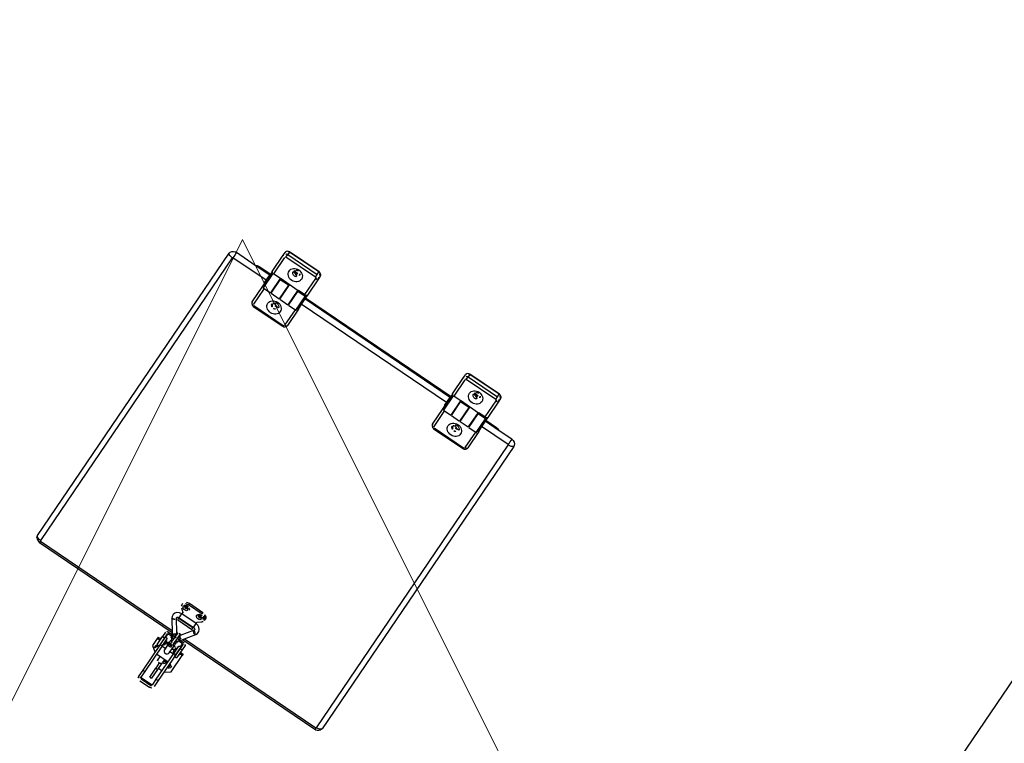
# Model space of a CAD drawing. Header units: metres. Extents: x 7482748 to 7484637, y 5684406 to 5687014.
# Tile 270 of 295: x 7484499.859 to 7484500.717, y 5686563.642 to 5686564.273. Entities that reach past the tile are written whole.
import ezdxf

# ---------------------------------------------------------------- set-up
doc = ezdxf.new("R2010")
doc.units = ezdxf.units.M
doc.header["$MEASUREMENT"] = 0
doc.layers.add('POMIAR', color=7, linetype='Continuous', lineweight=0)
doc.layers.add('projektowane obiekty', color=5, linetype='Continuous', lineweight=35)

# ---------------------------------------------------------------- blocks, each defined once
blk = doc.blocks.new('OTZZ')
at = {"color": 0}
for p, q in [((4, 0), (4.5, 1)), ((4.5, 1), (5, 0))]:
    blk.add_line(p, q, dxfattribs=at)
blk = doc.blocks.new('zw$D414')
at = {"layer": 'projektowane obiekty', "lineweight": 30}
for p, q in [((2.136321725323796, 0.1201946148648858), (2.136321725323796, 3.359805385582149)), ((1.435717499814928, 0.8004900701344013), (1.404717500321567, 0.8004900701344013)), ((1.404717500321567, 0.8003325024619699), (1.404717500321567, 0.8004900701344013)), ((1.404717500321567, 0.8003325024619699), (1.404717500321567, 0.7976384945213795)), ((1.435717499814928, 0.8003325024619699), (1.404717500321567, 0.8003325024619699)), ((1.435717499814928, 0.8003325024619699), (1.435717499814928, 0.8004900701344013)), ((1.435717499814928, 0.7976384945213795), (1.435717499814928, 0.8003325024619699)), ((1.62571750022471, 0.8004900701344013), (1.594717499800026, 0.8004900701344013)), ((1.594717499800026, 0.8003325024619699), (1.594717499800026, 0.8004900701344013)), ((1.594717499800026, 0.8003325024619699), (1.594717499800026, 0.7976384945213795)), ((1.62571750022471, 0.8003325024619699), (1.594717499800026, 0.8003325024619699)), ((1.62571750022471, 0.8003325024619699), (1.62571750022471, 0.8004900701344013)), ((1.62571750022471, 0.7976384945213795), (1.62571750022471, 0.8003325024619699)), ((1.401717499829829, 0.7951111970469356), (1.401717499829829, 0.7978052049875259)), ((1.401717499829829, 0.7778413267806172), (1.401717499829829, 0.7951111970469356)), ((1.403717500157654, 0.7940335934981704), (1.403717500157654, 0.776763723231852)), ((1.404717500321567, 0.7976384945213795), (1.435717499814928, 0.7976384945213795)), ((1.404717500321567, 0.7948760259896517), (1.404717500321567, 0.7976384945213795)), ((1.435717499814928, 0.7948760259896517), (1.404717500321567, 0.7948760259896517)), ((1.435717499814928, 0.7948760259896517), (1.435717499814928, 0.7976384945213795)), ((1.43671749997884, 0.7771379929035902), (1.43671749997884, 0.7940335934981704)), ((1.438717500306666, 0.7978052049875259), (1.438717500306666, 0.7951111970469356)), ((1.438717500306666, 0.7951111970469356), (1.438717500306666, 0.7780729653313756)), ((1.591717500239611, 0.7951111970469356), (1.591717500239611, 0.7978052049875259)), ((1.591717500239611, 0.7778413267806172), (1.591717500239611, 0.7951111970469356)), ((1.593717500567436, 0.7940335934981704), (1.593717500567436, 0.776763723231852)), ((1.594717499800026, 0.7976384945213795), (1.62571750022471, 0.7976384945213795)), ((1.594717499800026, 0.7948760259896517), (1.594717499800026, 0.7976384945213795)), ((1.62571750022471, 0.7948760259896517), (1.594717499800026, 0.7948760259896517)), ((1.62571750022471, 0.7948760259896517), (1.62571750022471, 0.7976384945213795)), ((1.626717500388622, 0.7771379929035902), (1.626717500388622, 0.7940335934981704)), ((1.628717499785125, 0.7978052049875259), (1.628717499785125, 0.7951111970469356)), ((1.628717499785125, 0.7951111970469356), (1.628717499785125, 0.7780729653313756)), ((1.386583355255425, 0.7739958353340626), (1.36671750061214, 0.7739958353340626)), ((1.402217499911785, 0.7739958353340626), (1.386583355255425, 0.7739958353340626)), ((1.389999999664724, 0.7751439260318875), (1.402217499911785, 0.7751439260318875)), ((1.401717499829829, 0.765603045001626), (1.401717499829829, 0.7736030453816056)), ((1.402217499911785, 0.7736030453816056), (1.401717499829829, 0.7736030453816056)), ((1.402217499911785, 0.7626030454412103), (1.402217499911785, 0.7766030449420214)), ((1.403217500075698, 0.7767979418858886), (1.403217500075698, 0.7616030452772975)), ((1.411517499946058, 0.776763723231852), (1.403717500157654, 0.776763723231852)), ((1.410917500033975, 0.776763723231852), (1.410917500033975, 0.7616030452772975)), ((1.410917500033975, 0.7751439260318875), (1.411517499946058, 0.7751439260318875)), ((1.411517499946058, 0.7739958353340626), (1.410917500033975, 0.7739958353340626)), ((1.411517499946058, 0.7736030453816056), (1.410917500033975, 0.7736030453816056)), ((1.411517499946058, 0.7771379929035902), (1.411517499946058, 0.7758218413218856)), ((1.411517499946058, 0.7771379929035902), (1.420217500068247, 0.7771379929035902)), ((1.411517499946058, 0.7616030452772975), (1.411517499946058, 0.7758218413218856)), ((1.420217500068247, 0.7758218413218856), (1.411517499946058, 0.7758218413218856)), ((1.420217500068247, 0.7771379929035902), (1.420217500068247, 0.7758218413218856)), ((1.430017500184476, 0.776763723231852), (1.420217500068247, 0.776763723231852)), ((1.420217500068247, 0.7758218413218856), (1.420217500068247, 0.7616030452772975)), ((1.420217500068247, 0.7751439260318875), (1.420717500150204, 0.7751439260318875)), ((1.420717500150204, 0.7739958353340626), (1.420217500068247, 0.7739958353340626)), ((1.420717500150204, 0.7736030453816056), (1.420217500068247, 0.7736030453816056)), ((1.420717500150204, 0.7616030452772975), (1.420717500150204, 0.776763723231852)), ((1.429417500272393, 0.776763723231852), (1.429417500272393, 0.7616030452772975)), ((1.429417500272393, 0.7751439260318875), (1.430017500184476, 0.7751439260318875)), ((1.430017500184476, 0.7739958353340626), (1.429417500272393, 0.7739958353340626)), ((1.430017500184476, 0.7736030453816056), (1.429417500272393, 0.7736030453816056)), ((1.430017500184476, 0.7771379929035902), (1.430017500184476, 0.7758218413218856)), ((1.430017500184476, 0.7771379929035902), (1.43671749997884, 0.7771379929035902)), ((1.430017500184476, 0.7616030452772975), (1.430017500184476, 0.7758218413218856)), ((1.43671749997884, 0.7758218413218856), (1.430017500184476, 0.7758218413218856)), ((1.437717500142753, 0.7616030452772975), (1.437717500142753, 0.7759171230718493)), ((1.438717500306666, 0.7780729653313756), (1.438717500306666, 0.7751278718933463)), ((1.438717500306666, 0.7751439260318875), (1.592217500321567, 0.7751439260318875)), ((1.438717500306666, 0.7751278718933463), (1.438717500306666, 0.7626030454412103)), ((1.592217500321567, 0.7739958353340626), (1.438717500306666, 0.7739958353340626)), ((1.591717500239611, 0.765603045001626), (1.591717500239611, 0.7736030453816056)), ((1.592217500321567, 0.7736030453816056), (1.591717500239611, 0.7736030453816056)), ((1.592217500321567, 0.7626030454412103), (1.592217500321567, 0.7766030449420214)), ((1.59321750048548, 0.7767979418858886), (1.59321750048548, 0.7616030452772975)), ((1.60151750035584, 0.776763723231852), (1.593717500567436, 0.776763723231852)), ((1.600917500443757, 0.776763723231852), (1.600917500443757, 0.7616030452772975)), ((1.600917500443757, 0.7751439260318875), (1.60151750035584, 0.7751439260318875)), ((1.60151750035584, 0.7739958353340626), (1.600917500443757, 0.7739958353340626)), ((1.60151750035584, 0.7736030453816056), (1.600917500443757, 0.7736030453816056)), ((1.60151750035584, 0.7771379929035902), (1.60151750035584, 0.7758218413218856)), ((1.60151750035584, 0.7771379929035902), (1.610217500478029, 0.7771379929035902)), ((1.60151750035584, 0.7616030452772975), (1.60151750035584, 0.7758218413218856)), ((1.610217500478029, 0.7758218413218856), (1.60151750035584, 0.7758218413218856)), ((1.610217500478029, 0.7771379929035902), (1.610217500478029, 0.7758218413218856)), ((1.620017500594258, 0.776763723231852), (1.610217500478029, 0.776763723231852)), ((1.610217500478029, 0.7758218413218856), (1.610217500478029, 0.7616030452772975)), ((1.610217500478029, 0.7751439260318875), (1.610717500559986, 0.7751439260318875)), ((1.610717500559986, 0.7739958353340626), (1.610217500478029, 0.7739958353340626)), ((1.610717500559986, 0.7736030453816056), (1.610217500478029, 0.7736030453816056)), ((1.610717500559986, 0.7616030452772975), (1.610717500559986, 0.776763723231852)), ((1.619417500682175, 0.776763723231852), (1.619417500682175, 0.7616030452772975)), ((1.619417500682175, 0.7751439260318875), (1.620017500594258, 0.7751439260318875)), ((1.620017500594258, 0.7739958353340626), (1.619417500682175, 0.7739958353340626)), ((1.620017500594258, 0.7736030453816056), (1.619417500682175, 0.7736030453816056)), ((1.620017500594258, 0.7771379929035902), (1.620017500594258, 0.7758218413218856)), ((1.620017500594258, 0.7771379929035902), (1.626717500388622, 0.7771379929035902)), ((1.620017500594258, 0.7616030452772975), (1.620017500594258, 0.7758218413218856)), ((1.626717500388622, 0.7758218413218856), (1.620017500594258, 0.7758218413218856)), ((1.627717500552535, 0.7616030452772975), (1.627717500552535, 0.7759171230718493)), ((1.628717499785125, 0.7780729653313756), (1.628717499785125, 0.7751278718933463)), ((1.628717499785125, 0.7751439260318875), (1.639999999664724, 0.7751439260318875)), ((1.628717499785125, 0.7751278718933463), (1.628717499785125, 0.7626030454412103)), ((1.643416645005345, 0.7739958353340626), (1.628717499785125, 0.7739958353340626)), ((1.656717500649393, 0.7739958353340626), (1.643416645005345, 0.7739958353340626)), ((1.361717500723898, 0.4722464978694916), (1.361717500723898, 0.7698094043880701)), ((1.366300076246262, 0.7681404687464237), (1.366300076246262, 0.4700603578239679)), ((1.401717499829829, 0.7685132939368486), (1.36671750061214, 0.7685132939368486)), ((1.401717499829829, 0.765603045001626), (1.402217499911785, 0.765603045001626)), ((1.410917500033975, 0.765603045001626), (1.411517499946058, 0.765603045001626)), ((1.420217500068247, 0.765603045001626), (1.420717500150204, 0.765603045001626)), ((1.429417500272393, 0.765603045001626), (1.430017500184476, 0.765603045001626)), ((1.591717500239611, 0.7685132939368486), (1.438717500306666, 0.7685132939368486)), ((1.439217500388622, 0.7635199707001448), (1.439217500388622, 0.7662139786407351)), ((1.591717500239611, 0.765603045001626), (1.592217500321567, 0.765603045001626)), ((1.600917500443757, 0.765603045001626), (1.60151750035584, 0.765603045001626)), ((1.610217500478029, 0.765603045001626), (1.610717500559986, 0.765603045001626)), ((1.619417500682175, 0.765603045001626), (1.620017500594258, 0.765603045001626)), ((1.656717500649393, 0.7685132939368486), (1.628717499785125, 0.7685132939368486)), ((1.629217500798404, 0.7635199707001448), (1.629217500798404, 0.7662139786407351)), ((1.657134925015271, 0.4700603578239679), (1.657134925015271, 0.7681404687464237)), ((1.661717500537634, 0.7698094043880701), (1.661717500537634, 0.4722464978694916)), ((1.402217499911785, 0.7462501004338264), (1.402217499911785, 0.7626030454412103)), ((1.403217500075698, 0.7616030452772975), (1.410917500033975, 0.7616030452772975)), ((1.404217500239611, 0.7616030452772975), (1.404217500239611, 0.7606760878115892)), ((1.404217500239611, 0.7606760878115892), (1.404217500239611, 0.7451724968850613)), ((1.410917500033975, 0.7624423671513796), (1.411517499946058, 0.7624423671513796)), ((1.411517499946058, 0.7616030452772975), (1.420217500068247, 0.7616030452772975)), ((1.420217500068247, 0.7624423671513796), (1.420717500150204, 0.7624423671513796)), ((1.420717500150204, 0.7616030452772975), (1.429417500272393, 0.7616030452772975)), ((1.429417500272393, 0.7624423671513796), (1.430017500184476, 0.7624423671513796)), ((1.430017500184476, 0.7616030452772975), (1.437717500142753, 0.7616030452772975)), ((1.437217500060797, 0.7451724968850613), (1.437217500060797, 0.7616030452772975)), ((1.439217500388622, 0.7635199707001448), (1.439217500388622, 0.7462501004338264)), ((1.592217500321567, 0.7462501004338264), (1.592217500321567, 0.7626030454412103)), ((1.59321750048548, 0.7616030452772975), (1.600917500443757, 0.7616030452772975)), ((1.594217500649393, 0.7616030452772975), (1.594217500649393, 0.7606760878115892)), ((1.594217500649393, 0.7606760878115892), (1.594217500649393, 0.7451724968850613)), ((1.600917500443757, 0.7624423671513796), (1.60151750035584, 0.7624423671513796)), ((1.60151750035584, 0.7616030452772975), (1.610217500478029, 0.7616030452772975)), ((1.610217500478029, 0.7624423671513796), (1.610717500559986, 0.7624423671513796)), ((1.610717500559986, 0.7616030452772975), (1.619417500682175, 0.7616030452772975)), ((1.619417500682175, 0.7624423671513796), (1.620017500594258, 0.7624423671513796)), ((1.620017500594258, 0.7616030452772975), (1.627717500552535, 0.7616030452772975)), ((1.627217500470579, 0.7451724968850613), (1.627217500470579, 0.7616030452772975)), ((1.629217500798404, 0.7635199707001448), (1.629217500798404, 0.7462501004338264)), ((1.405217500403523, 0.74433006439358), (1.436217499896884, 0.74433006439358)), ((1.405217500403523, 0.74433006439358), (1.405217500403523, 0.7434076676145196)), ((1.405217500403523, 0.7434076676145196), (1.436217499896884, 0.7434076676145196)), ((1.436217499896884, 0.74433006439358), (1.436217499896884, 0.7434076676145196)), ((1.595217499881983, 0.74433006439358), (1.626217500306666, 0.74433006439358)), ((1.595217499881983, 0.74433006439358), (1.595217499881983, 0.7434076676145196)), ((1.595217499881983, 0.7434076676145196), (1.626217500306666, 0.7434076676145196)), ((1.626217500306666, 0.74433006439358), (1.626217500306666, 0.7434076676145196)), ((1.499747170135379, 0.4943113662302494), (1.499747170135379, 0.4928701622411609)), ((1.500885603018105, 0.4907014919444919), (1.504247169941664, 0.4879238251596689)), ((1.518881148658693, 0.4976852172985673), (1.504613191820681, 0.4976852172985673)), ((1.504613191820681, 0.4976852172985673), (1.504613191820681, 0.4962440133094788)), ((1.518881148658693, 0.4962440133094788), (1.504613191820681, 0.4962440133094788)), ((1.518881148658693, 0.4976852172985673), (1.518881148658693, 0.4962440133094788)), ((1.51924717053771, 0.4879238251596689), (1.522608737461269, 0.4907014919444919)), ((1.523747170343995, 0.4928701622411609), (1.523747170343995, 0.4943113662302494)), ((1.504247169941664, 0.4879238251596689), (1.504247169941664, 0.4863993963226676)), ((1.504247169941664, 0.4824757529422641), (1.504247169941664, 0.4819786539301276)), ((1.504247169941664, 0.4819786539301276), (1.51924717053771, 0.4819786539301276)), ((1.504247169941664, 0.4800571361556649), (1.504247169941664, 0.4819786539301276)), ((1.519267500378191, 0.4864025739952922), (1.504267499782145, 0.4864025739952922)), ((1.504267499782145, 0.4860262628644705), (1.504267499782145, 0.4864025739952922)), ((1.504267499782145, 0.4824026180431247), (1.504267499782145, 0.4860262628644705)), ((1.504267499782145, 0.4824025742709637), (1.519267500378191, 0.4824025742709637)), ((1.51924717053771, 0.4864025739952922), (1.51924717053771, 0.4879238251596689)), ((1.51924717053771, 0.4819786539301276), (1.51924717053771, 0.4824025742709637)), ((1.51924717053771, 0.4800571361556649), (1.51924717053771, 0.4819786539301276)), ((1.519267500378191, 0.4824026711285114), (1.519267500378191, 0.4864025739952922)), ((1.499173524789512, 0.4783724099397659), (1.506637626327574, 0.4678767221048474)), ((1.509897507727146, 0.4701947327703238), (1.502433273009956, 0.4806906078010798)), ((1.504247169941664, 0.4800571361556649), (1.51924717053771, 0.4800571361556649)), ((1.521101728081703, 0.4806906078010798), (1.513637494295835, 0.4701947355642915)), ((1.516897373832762, 0.4678767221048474), (1.524361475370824, 0.4783724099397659)), ((1.3666732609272, 0.4683976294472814), (1.506267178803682, 0.4683976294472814)), ((1.36671750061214, 0.4697531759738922), (1.505303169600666, 0.4697531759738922)), ((1.501467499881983, 0.4653258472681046), (1.501467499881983, 0.4606419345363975)), ((1.503467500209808, 0.4667670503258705), (1.508017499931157, 0.4667670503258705)), ((1.503467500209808, 0.4649655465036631), (1.503467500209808, 0.4606419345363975)), ((1.508017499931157, 0.4653258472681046), (1.503967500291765, 0.4653258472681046)), ((1.503967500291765, 0.4653258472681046), (1.503967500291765, 0.461675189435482)), ((1.508017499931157, 0.4657689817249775), (1.508017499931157, 0.4675519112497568)), ((1.508017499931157, 0.4647719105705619), (1.508017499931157, 0.4657689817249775)), ((1.5088275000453, 0.466431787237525), (1.5088275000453, 0.4639619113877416)), ((1.5088275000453, 0.4639619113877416), (1.509017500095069, 0.4639619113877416)), ((1.509017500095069, 0.4641183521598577), (1.509017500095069, 0.4649033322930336)), ((1.509017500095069, 0.4641183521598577), (1.509017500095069, 0.4626619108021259)), ((1.510517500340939, 0.4641183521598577), (1.509017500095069, 0.4641183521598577)), ((1.510477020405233, 0.4697531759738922), (1.510767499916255, 0.4697531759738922)), ((1.510767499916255, 0.4676619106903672), (1.510514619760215, 0.4676619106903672)), ((1.510517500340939, 0.4689904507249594), (1.510517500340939, 0.4676619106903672)), ((1.510517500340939, 0.4683976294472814), (1.510767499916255, 0.4683976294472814)), ((1.510517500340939, 0.4662773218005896), (1.510517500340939, 0.4649033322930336)), ((1.510517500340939, 0.4649033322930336), (1.510517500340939, 0.4641183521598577)), ((1.510517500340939, 0.4646619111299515), (1.510767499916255, 0.4646619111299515)), ((1.510517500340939, 0.4626619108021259), (1.510517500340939, 0.4641183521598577)), ((1.510767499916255, 0.4664409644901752), (1.510767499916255, 0.4710816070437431)), ((1.510767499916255, 0.4609670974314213), (1.510767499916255, 0.4664409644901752)), ((1.512767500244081, 0.4710816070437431), (1.512767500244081, 0.4664409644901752)), ((1.512767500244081, 0.4697531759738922), (1.513057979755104, 0.4697531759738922)), ((1.512767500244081, 0.4683976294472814), (1.513017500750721, 0.4683976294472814)), ((1.513020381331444, 0.4676619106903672), (1.512767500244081, 0.4676619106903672)), ((1.512767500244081, 0.4664409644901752), (1.512767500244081, 0.4609670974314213)), ((1.512767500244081, 0.4646619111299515), (1.513017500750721, 0.4646619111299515)), ((1.513017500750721, 0.4689904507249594), (1.513017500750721, 0.4676619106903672)), ((1.513017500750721, 0.4662773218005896), (1.513017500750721, 0.4649033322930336)), ((1.513017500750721, 0.4649033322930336), (1.513017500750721, 0.4641183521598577)), ((1.513017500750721, 0.4626619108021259), (1.513017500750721, 0.4641183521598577)), ((1.513017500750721, 0.4641183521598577), (1.514517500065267, 0.4641183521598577)), ((1.514517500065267, 0.4641183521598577), (1.514517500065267, 0.4649033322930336)), ((1.514517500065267, 0.4641183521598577), (1.514517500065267, 0.4626619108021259)), ((1.51551750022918, 0.4656954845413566), (1.51551750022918, 0.4677631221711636)), ((1.51551750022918, 0.4667670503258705), (1.519967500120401, 0.4667670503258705)), ((1.51551750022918, 0.4645119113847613), (1.51551750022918, 0.4656954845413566)), ((1.519467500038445, 0.4653258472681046), (1.51551750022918, 0.4653258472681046)), ((1.517267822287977, 0.4683976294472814), (1.656761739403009, 0.4683976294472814)), ((1.518231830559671, 0.4697531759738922), (1.656717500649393, 0.4697531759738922)), ((1.519467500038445, 0.461675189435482), (1.519467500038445, 0.4653258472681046)), ((1.519967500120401, 0.4649655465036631), (1.519967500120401, 0.4606419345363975)), ((1.521967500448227, 0.4653258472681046), (1.521967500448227, 0.4606419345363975)), ((1.498467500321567, 0.458100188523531), (1.498467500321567, 0.4566589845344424)), ((1.498467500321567, 0.458100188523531), (1.500687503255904, 0.458100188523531)), ((1.498467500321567, 0.4566589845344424), (1.498467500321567, 0.4493788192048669)), ((1.500604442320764, 0.4566589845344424), (1.498467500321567, 0.4566589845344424)), ((1.501467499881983, 0.4521751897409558), (1.501467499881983, 0.4606419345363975)), ((1.501467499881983, 0.4606419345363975), (1.503467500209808, 0.4606419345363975)), ((1.503467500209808, 0.4606419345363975), (1.503467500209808, 0.4521751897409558)), ((1.503667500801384, 0.4591751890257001), (1.503467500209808, 0.4591751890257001)), ((1.503467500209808, 0.4551751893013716), (1.503667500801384, 0.4551751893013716)), ((1.503667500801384, 0.461675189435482), (1.503667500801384, 0.4539402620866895)), ((1.505667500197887, 0.461675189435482), (1.503667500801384, 0.461675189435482)), ((1.505667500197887, 0.461675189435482), (1.505667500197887, 0.4539402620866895)), ((1.505767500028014, 0.4591751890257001), (1.505667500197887, 0.4591751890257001)), ((1.505667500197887, 0.4551751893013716), (1.505767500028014, 0.4551751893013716)), ((1.505767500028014, 0.4600751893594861), (1.505767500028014, 0.4543184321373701)), ((1.505867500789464, 0.4600751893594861), (1.505767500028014, 0.4600751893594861)), ((1.505867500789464, 0.4576741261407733), (1.505867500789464, 0.4600751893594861)), ((1.505867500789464, 0.4542751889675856), (1.505867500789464, 0.4576741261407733)), ((1.506767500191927, 0.4591751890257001), (1.506767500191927, 0.4551751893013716)), ((1.509010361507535, 0.4599482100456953), (1.50907386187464, 0.4597577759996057)), ((1.509017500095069, 0.4626619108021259), (1.510517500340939, 0.4626619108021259)), ((1.509267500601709, 0.4585381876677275), (1.509267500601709, 0.4521529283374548)), ((1.513017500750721, 0.4626619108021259), (1.514517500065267, 0.4626619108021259)), ((1.51426750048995, 0.4521529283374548), (1.51426750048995, 0.4585381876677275)), ((1.514461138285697, 0.4597577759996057), (1.514525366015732, 0.4599503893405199)), ((1.51676749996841, 0.4551751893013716), (1.51676749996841, 0.4591751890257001)), ((1.517767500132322, 0.4600751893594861), (1.517667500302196, 0.4600751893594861)), ((1.517667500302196, 0.4600751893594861), (1.517667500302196, 0.4550903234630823)), ((1.517667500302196, 0.4550903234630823), (1.517667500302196, 0.4542751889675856)), ((1.517767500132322, 0.4591909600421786), (1.517767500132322, 0.4600751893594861)), ((1.517767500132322, 0.4542751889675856), (1.517767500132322, 0.4591909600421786)), ((1.517867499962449, 0.4591751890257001), (1.517767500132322, 0.4591751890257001)), ((1.517767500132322, 0.4551751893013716), (1.517867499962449, 0.4551751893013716)), ((1.517867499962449, 0.4539402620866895), (1.517867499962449, 0.461675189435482)), ((1.519867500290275, 0.461675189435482), (1.517867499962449, 0.461675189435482)), ((1.519867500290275, 0.461675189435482), (1.519867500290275, 0.4539402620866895)), ((1.519967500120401, 0.4591751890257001), (1.519867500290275, 0.4591751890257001)), ((1.519867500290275, 0.4551751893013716), (1.519967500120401, 0.4551751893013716)), ((1.519967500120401, 0.4521751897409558), (1.519967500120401, 0.4606419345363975)), ((1.519967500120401, 0.4606419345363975), (1.521967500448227, 0.4606419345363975)), ((1.521967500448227, 0.4606419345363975), (1.521967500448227, 0.4521751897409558)), ((1.522847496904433, 0.458100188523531), (1.524967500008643, 0.458100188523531)), ((1.524967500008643, 0.4566589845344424), (1.522930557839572, 0.4566589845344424)), ((1.524967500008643, 0.458100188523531), (1.524967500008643, 0.4566589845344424)), ((1.524967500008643, 0.4393252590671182), (1.524967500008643, 0.4566589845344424)), ((1.498467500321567, 0.4493788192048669), (1.503467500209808, 0.4459120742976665)), ((1.501467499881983, 0.4521751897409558), (1.503467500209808, 0.4521751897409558)), ((1.503667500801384, 0.4539402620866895), (1.503667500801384, 0.4267407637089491)), ((1.503667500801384, 0.4539402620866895), (1.505667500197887, 0.4539402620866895)), ((1.505667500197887, 0.4539402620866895), (1.505667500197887, 0.4267407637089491)), ((1.509267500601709, 0.4532645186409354), (1.505667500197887, 0.4532645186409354)), ((1.505767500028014, 0.4543184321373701), (1.505767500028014, 0.4542751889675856)), ((1.505767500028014, 0.4542751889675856), (1.505867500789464, 0.4542751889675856)), ((1.517867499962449, 0.4532645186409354), (1.51426750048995, 0.4532645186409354)), ((1.517667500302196, 0.4542751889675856), (1.517767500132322, 0.4542751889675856)), ((1.517867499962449, 0.4267407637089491), (1.517867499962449, 0.4539402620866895)), ((1.517867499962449, 0.4539402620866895), (1.519867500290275, 0.4539402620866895)), ((1.519867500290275, 0.4539402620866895), (1.519867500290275, 0.4267407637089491)), ((1.519967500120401, 0.4521751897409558), (1.521967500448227, 0.4521751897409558)), ((1.503467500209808, 0.4459120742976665), (1.503667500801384, 0.4459120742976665)), ((1.505667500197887, 0.4452645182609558), (1.517867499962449, 0.4452645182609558)), ((1.509267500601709, 0.4452645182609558), (1.509267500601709, 0.4418268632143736)), ((1.511050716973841, 0.44017000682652), (1.511251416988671, 0.4401284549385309)), ((1.511967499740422, 0.4400838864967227), (1.511967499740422, 0.4344778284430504)), ((1.512283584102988, 0.4401284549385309), (1.512484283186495, 0.44017000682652)), ((1.513967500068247, 0.4410054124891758), (1.513967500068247, 0.4344778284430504)), ((1.51426750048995, 0.4418268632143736), (1.51426750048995, 0.4452645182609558)), ((1.519967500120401, 0.4358585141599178), (1.524967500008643, 0.4393252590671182)), ((1.511967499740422, 0.4251644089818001), (1.511967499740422, 0.4344778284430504)), ((1.511967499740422, 0.4344778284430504), (1.513967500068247, 0.4344778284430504)), ((1.513967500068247, 0.4358585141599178), (1.517867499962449, 0.4358585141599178)), ((1.513967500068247, 0.4344778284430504), (1.513967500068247, 0.4251644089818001)), ((1.519867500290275, 0.4358585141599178), (1.519967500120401, 0.4358585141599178)), ((1.503667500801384, 0.4267407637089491), (1.505667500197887, 0.4267407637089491)), ((1.503667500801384, 0.4267407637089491), (1.503667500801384, 0.4206823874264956)), ((1.505667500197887, 0.4267407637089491), (1.505667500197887, 0.4206823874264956)), ((1.511967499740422, 0.4251644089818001), (1.513967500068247, 0.4251644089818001)), ((1.517867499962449, 0.4267407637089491), (1.519867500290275, 0.4267407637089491)), ((1.517867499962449, 0.4206823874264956), (1.517867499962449, 0.4267407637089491)), ((1.519867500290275, 0.4267407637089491), (1.519867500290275, 0.4206823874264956)), ((1.516867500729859, 0.4204427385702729), (1.5066675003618, 0.4204427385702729)), ((1.5066675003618, 0.4204427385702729), (1.5066675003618, 0.4196975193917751)), ((1.5066675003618, 0.4196975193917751), (1.516867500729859, 0.4196975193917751)), ((1.5066675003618, 0.4177277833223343), (1.516867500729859, 0.4177277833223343)), ((1.516867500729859, 0.4196975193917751), (1.516867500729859, 0.4204427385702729))]:
    blk.add_line(p, q, dxfattribs=at)
for points in [[(1.401912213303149, 0.7987595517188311), (1.401731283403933, 0.798063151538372), (1.401717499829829, 0.7978052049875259)], [(1.404717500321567, 0.8004900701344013), (1.403631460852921, 0.800309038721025), (1.402634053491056, 0.799740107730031), (1.402011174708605, 0.7989669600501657), (1.401912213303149, 0.7987595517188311)], [(1.438717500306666, 0.7978052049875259), (1.438535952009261, 0.7987277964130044), (1.438005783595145, 0.7995448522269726), (1.437180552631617, 0.8001509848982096), (1.436130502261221, 0.8004646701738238), (1.435717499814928, 0.8004900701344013)], [(1.591912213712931, 0.7987595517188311), (1.591731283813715, 0.798063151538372), (1.591717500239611, 0.7978052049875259)], [(1.594717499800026, 0.8004900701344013), (1.59363146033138, 0.800309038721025), (1.592634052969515, 0.799740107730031), (1.592011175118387, 0.7989669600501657), (1.591912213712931, 0.7987595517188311)], [(1.628717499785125, 0.7978052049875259), (1.62853595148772, 0.7987277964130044), (1.628005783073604, 0.7995448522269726), (1.627180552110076, 0.8001509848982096), (1.626130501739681, 0.8004646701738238), (1.62571750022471, 0.8004900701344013)], [(1.361717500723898, 0.7698094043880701), (1.361999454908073, 0.7711967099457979), (1.362820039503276, 0.7724286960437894), (1.364079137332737, 0.7733634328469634), (1.36563894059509, 0.7738943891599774), (1.36671750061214, 0.7739958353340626)], [(1.36671750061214, 0.7739958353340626), (1.36671750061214, 0.7726792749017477), (1.36671750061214, 0.7712468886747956), (1.36671750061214, 0.7698184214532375), (1.36671750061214, 0.7685132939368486)], [(1.38656862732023, 0.7740139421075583), (1.388086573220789, 0.774828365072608), (1.389999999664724, 0.7751439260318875)], [(1.43671749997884, 0.7771379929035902), (1.437485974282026, 0.7772400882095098), (1.438137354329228, 0.7775031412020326), (1.43839695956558, 0.7776707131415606), (1.438569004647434, 0.7778199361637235), (1.438680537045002, 0.7779604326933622), (1.438717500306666, 0.7780729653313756)], [(1.43671749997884, 0.7758218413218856), (1.43671749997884, 0.7760974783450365), (1.43671749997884, 0.7764391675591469), (1.43671749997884, 0.7768019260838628), (1.43671749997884, 0.7771379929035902)], [(1.437715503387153, 0.7759170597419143), (1.43671749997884, 0.7758218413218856)], [(1.438717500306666, 0.7751278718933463), (1.438641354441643, 0.7754299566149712), (1.438424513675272, 0.7756860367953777), (1.438100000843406, 0.775857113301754), (1.437717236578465, 0.7759171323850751)], [(1.437717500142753, 0.7759171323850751), (1.437890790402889, 0.7762655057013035), (1.43817000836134, 0.7767442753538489), (1.438540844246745, 0.7773811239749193), (1.438717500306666, 0.7780729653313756)], [(1.626717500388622, 0.7771379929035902), (1.627485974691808, 0.7772400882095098), (1.62813735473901, 0.7775031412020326), (1.628396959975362, 0.7776707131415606), (1.628569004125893, 0.7778199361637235), (1.628680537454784, 0.7779604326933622), (1.628717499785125, 0.7780729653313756)], [(1.626717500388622, 0.7758218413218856), (1.626717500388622, 0.7760974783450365), (1.626717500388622, 0.7764391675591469), (1.626717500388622, 0.7768019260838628), (1.626717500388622, 0.7771379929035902)], [(1.627715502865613, 0.7759170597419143), (1.626717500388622, 0.7758218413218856)], [(1.628717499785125, 0.7751278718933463), (1.628641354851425, 0.7754299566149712), (1.628424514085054, 0.7756860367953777), (1.628100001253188, 0.775857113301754), (1.627717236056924, 0.7759171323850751)], [(1.627717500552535, 0.7759171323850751), (1.627890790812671, 0.7762655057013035), (1.628170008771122, 0.7767442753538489), (1.628540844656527, 0.7773811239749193), (1.628717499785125, 0.7780729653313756)], [(1.639999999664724, 0.7751439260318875), (1.641913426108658, 0.774828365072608), (1.643431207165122, 0.7740140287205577)], [(1.656717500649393, 0.7739958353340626), (1.658357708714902, 0.7737656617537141), (1.659813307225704, 0.7730958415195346), (1.660949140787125, 0.772044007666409), (1.661588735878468, 0.7707561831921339), (1.661717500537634, 0.7698094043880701)], [(1.656717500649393, 0.7739958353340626), (1.656717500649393, 0.7726792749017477), (1.656717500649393, 0.7712468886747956), (1.656717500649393, 0.7698184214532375), (1.656717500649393, 0.7685132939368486)], [(1.366300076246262, 0.7681404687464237), (1.364871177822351, 0.7682564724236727), (1.363561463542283, 0.7685948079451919), (1.362480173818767, 0.7691272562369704), (1.361717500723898, 0.7698094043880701)], [(1.661717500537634, 0.7698094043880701), (1.660954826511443, 0.7691272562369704), (1.659873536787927, 0.7685948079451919), (1.658563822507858, 0.7682564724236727), (1.657134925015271, 0.7681404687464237)], [(1.402217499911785, 0.7462501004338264), (1.402401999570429, 0.7452659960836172), (1.402922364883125, 0.7444162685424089), (1.403707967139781, 0.7437917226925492), (1.404705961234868, 0.7434490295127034), (1.405217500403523, 0.7434076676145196)], [(1.436217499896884, 0.7434076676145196), (1.437250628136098, 0.7435805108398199), (1.438186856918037, 0.7441029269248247), (1.438851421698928, 0.7448861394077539), (1.439185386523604, 0.7458340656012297), (1.439217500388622, 0.7462501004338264)], [(1.592217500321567, 0.7462501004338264), (1.592401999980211, 0.7452659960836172), (1.592922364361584, 0.7444162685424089), (1.593707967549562, 0.7437917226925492), (1.594705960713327, 0.7434490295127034), (1.595217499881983, 0.7434076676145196)], [(1.626217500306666, 0.7434076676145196), (1.62725062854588, 0.7435805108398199), (1.628186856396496, 0.7441029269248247), (1.62885142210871, 0.7448861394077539), (1.629185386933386, 0.7458340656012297), (1.629217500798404, 0.7462501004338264)], [(1.504267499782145, 0.4864025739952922), (1.502171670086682, 0.4860749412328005), (1.500152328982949, 0.4849827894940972), (1.498885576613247, 0.4834842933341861), (1.498305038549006, 0.4817442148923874), (1.498464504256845, 0.4798152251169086), (1.499173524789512, 0.4783724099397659)], [(1.502433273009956, 0.4806906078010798), (1.502277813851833, 0.481040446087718), (1.50233543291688, 0.4814514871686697), (1.502627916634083, 0.4818370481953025), (1.503074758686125, 0.4821365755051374), (1.503679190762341, 0.4823422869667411)], [(1.503679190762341, 0.4823422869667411), (1.503717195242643, 0.482349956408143), (1.504267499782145, 0.4824025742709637)], [(1.524361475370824, 0.4783724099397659), (1.525137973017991, 0.4800654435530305), (1.525182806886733, 0.4820381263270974), (1.524467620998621, 0.4837827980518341), (1.52313104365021, 0.4851781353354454), (1.521256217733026, 0.4861085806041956), (1.519267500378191, 0.4864025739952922)], [(1.519267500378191, 0.4824025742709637), (1.519931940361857, 0.4823252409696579), (1.520525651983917, 0.4821029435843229), (1.520951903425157, 0.4817945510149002), (1.521190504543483, 0.4814708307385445), (1.521267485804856, 0.4811509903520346), (1.521101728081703, 0.4806906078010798)], [(1.362484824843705, 0.4704083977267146), (1.361846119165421, 0.4714671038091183), (1.361717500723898, 0.4722464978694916)], [(1.366300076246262, 0.4700603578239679), (1.364871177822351, 0.4702123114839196), (1.363561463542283, 0.4706554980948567), (1.362480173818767, 0.4713529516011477), (1.361717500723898, 0.4722464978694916)], [(1.661717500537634, 0.4722464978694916), (1.660954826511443, 0.4713529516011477), (1.659873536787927, 0.4706554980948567), (1.658563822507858, 0.4702123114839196), (1.657134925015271, 0.4700603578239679)], [(1.661717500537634, 0.4722464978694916), (1.661435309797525, 0.4711038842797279), (1.660880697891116, 0.4703402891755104)], [(1.362476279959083, 0.4704230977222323), (1.363412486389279, 0.4695298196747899), (1.364518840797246, 0.4688749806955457), (1.365669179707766, 0.4685001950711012), (1.36671750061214, 0.4684166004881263)], [(1.36671750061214, 0.4697531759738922), (1.36671750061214, 0.4689261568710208), (1.36671750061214, 0.4684729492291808), (1.36671750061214, 0.4684145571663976)], [(1.509930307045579, 0.4694883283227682), (1.509678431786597, 0.4690179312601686), (1.509265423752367, 0.4685491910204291), (1.508740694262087, 0.468134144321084), (1.508602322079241, 0.4680469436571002)], [(1.508825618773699, 0.466439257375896), (1.509708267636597, 0.4666906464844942), (1.510287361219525, 0.4667102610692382)], [(1.510287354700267, 0.4707973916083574), (1.50967138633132, 0.4707722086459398), (1.509513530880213, 0.4707432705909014)], [(1.509897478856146, 0.470194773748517), (1.509930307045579, 0.4701420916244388)], [(1.5102882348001, 0.4707970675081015), (1.510157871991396, 0.4705525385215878), (1.510048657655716, 0.4703570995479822), (1.509930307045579, 0.4701420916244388)], [(1.509930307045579, 0.4694883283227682), (1.510090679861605, 0.4683711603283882), (1.510195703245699, 0.4675453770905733), (1.510288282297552, 0.4667108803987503)], [(1.510514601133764, 0.4676619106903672), (1.510512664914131, 0.4676557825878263), (1.510505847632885, 0.467526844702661), (1.510505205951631, 0.4672439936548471), (1.510511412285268, 0.4668396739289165), (1.510517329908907, 0.4663586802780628), (1.510517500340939, 0.4662773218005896)], [(1.510637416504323, 0.4646683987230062), (1.510597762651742, 0.4645224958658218), (1.510531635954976, 0.4643073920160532)], [(1.512987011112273, 0.4643580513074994), (1.512897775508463, 0.4646676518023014)], [(1.513017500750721, 0.4662773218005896), (1.513022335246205, 0.466765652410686), (1.513029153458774, 0.4671859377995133), (1.513029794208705, 0.4674910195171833), (1.513023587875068, 0.4676461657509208), (1.513020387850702, 0.4676619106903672)], [(1.51324671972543, 0.4707971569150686), (1.513335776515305, 0.4706280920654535), (1.513436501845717, 0.4704458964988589), (1.51360469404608, 0.4701420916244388)], [(1.51360469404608, 0.4694883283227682), (1.513441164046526, 0.46834706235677), (1.513337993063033, 0.4675333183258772), (1.513246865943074, 0.4667110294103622)], [(1.514709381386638, 0.466439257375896), (1.513677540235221, 0.4667080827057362), (1.513246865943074, 0.4667110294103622)], [(1.513247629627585, 0.4707973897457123), (1.513894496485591, 0.4707671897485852), (1.514022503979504, 0.4707430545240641)], [(1.51363752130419, 0.4701947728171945), (1.51360469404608, 0.4701420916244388)], [(1.51360469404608, 0.4694883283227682), (1.513858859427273, 0.4690164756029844), (1.514271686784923, 0.4685465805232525), (1.514796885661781, 0.4681320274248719), (1.514932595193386, 0.4680468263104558)], [(1.656717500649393, 0.4684160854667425), (1.65776355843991, 0.4685031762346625), (1.658916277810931, 0.4688758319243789), (1.660018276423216, 0.4695300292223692), (1.660956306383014, 0.4704260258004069)], [(1.656717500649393, 0.4697531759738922), (1.656717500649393, 0.4689261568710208), (1.656717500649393, 0.4684729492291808), (1.656717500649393, 0.4684140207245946)], [(1.509809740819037, 0.4626603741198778), (1.509693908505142, 0.4624352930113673), (1.509254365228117, 0.4615282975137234), (1.508983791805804, 0.4606727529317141), (1.508983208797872, 0.4600491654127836), (1.509013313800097, 0.4599393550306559)], [(1.509013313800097, 0.4599393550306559), (1.50914940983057, 0.4596820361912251)], [(1.509067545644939, 0.4597765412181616), (1.50926720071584, 0.4585872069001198)], [(1.50914940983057, 0.4596820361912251), (1.50918837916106, 0.459636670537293), (1.509545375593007, 0.4594379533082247), (1.510110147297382, 0.4595435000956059), (1.510270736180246, 0.4596535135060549)], [(1.510270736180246, 0.4596535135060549), (1.51066274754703, 0.4602602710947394), (1.510767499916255, 0.4609670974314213)], [(1.512767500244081, 0.4609670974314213), (1.512937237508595, 0.4600942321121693), (1.513264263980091, 0.4596535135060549)], [(1.513264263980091, 0.4596535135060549), (1.513841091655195, 0.4594249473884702), (1.51428063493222, 0.4595747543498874), (1.514521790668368, 0.4599396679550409)], [(1.514521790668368, 0.4599396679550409), (1.514551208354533, 0.4600465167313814), (1.514551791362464, 0.4606693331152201), (1.514346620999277, 0.4613678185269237), (1.51398962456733, 0.4621444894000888), (1.51372452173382, 0.4626618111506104)], [(1.514267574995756, 0.4585626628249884), (1.51447182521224, 0.4597893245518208)], [(1.509267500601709, 0.4521529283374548), (1.509315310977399, 0.4517946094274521), (1.509464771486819, 0.4513927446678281), (1.510004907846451, 0.4506272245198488), (1.510265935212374, 0.45038400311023), (1.510339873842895, 0.4503240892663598), (1.510360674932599, 0.4503078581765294), (1.510366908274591, 0.4503030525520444), (1.510370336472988, 0.4503004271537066), (1.510801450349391, 0.4500296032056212), (1.511294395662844, 0.4498474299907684), (1.511767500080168, 0.4497898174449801), (1.512240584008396, 0.4498474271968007), (1.512733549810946, 0.4500296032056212), (1.513164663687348, 0.4503004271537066), (1.513168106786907, 0.4503030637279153), (1.51319517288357, 0.4503241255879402), (1.51326912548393, 0.4503840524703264), (1.513530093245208, 0.4506272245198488), (1.514070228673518, 0.4513927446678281), (1.514219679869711, 0.4517945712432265), (1.51426750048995, 0.4521529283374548)]]:
    blk.add_lwpolyline(points, dxfattribs=at)
for centre, radius, start, end in [((1.403217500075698, 0.7766030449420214), 0.001000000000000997, 152.4912615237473, 180), ((1.59321750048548, 0.7766030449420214), 0.001000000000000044, 152.4912615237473, 180), ((1.403217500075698, 0.7626030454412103), 0.001, 180, 270), ((1.437717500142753, 0.7626030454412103), 0.001, 270, 0), ((1.59321750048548, 0.7626030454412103), 0.001, 180, 270), ((1.627717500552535, 0.7626030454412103), 0.001, 270, 0), ((1.5088275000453, 0.4675519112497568), 0.0008100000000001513, 164.0195244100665, 180), ((1.5088275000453, 0.4647719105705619), 0.0008099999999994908, 180, 270), ((1.51213909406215, 0.4694703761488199), 0.006000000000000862, 293.3533765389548, 304.2682105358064), ((1.504192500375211, 0.4571751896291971), 0.003624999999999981, 138.7399494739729, 221.2600505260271), ((1.505867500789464, 0.4591751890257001), 0.0008999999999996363, 0, 90), ((1.505867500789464, 0.4551751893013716), 0.0008999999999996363, 270, 0), ((1.517667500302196, 0.4591751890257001), 0.0008999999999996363, 90, 180), ((1.517667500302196, 0.4551751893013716), 0.0008999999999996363, 180, 270), ((1.519342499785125, 0.4571751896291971), 0.003625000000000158, 316.3971810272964, 43.60281897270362)]:
    blk.add_arc(centre, radius, start, end, dxfattribs=at)
for centre, major_axis, ratio, start_param, end_param in [((1.404717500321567, 0.7978052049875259), (0.003000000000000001, 0), 0.8424327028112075, 2.757734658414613, 3.141592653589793), ((1.404717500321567, 0.7978052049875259), (0.003000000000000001, 0), 0.8424327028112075, 1.570796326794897, 2.757734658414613), ((1.435717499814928, 0.7978052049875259), (0.003000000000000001, 0), 0.8424327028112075, 0, 1.570796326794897), ((1.594717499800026, 0.7978052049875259), (0.003000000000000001, 0), 0.8424327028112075, 2.757734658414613, 3.141592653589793), ((1.594717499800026, 0.7978052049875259), (0.003000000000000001, 0), 0.8424327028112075, 1.570796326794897, 2.757734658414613), ((1.62571750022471, 0.7978052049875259), (0.003000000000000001, 0), 0.8424327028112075, 0, 1.570796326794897), ((1.404717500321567, 0.7951111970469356), (-0.003000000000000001, 3.673940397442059e-19), 0.8424327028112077, 4.71238898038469, 6.283185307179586), ((1.403717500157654, 0.7951111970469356), (0.002, 0), 0.5388015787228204, 3.141592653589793, 4.71238898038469), ((1.404717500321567, 0.7940335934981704), (0.001, 0), 0.8424327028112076, 1.570796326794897, 3.141592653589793), ((1.420217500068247, 0.7882028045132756), (-0.00325, 3.980102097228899e-19), 0.8424327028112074, 4.71238898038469, 6.283185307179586), ((1.420217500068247, 0.7882028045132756), (-0.00325, 3.980102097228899e-19), 0.8424327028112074, 3.141592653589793, 4.71238898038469), ((1.435717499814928, 0.7951111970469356), (-0.003000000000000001, 3.673940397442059e-19), 0.8424327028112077, 3.141592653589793, 4.71238898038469), ((1.435717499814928, 0.7940335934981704), (0.001, 0), 0.8424327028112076, 0, 1.570796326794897), ((1.43671749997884, 0.7951111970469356), (-0.002, 2.449293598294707e-19), 0.5388015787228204, 1.570796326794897, 3.141592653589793), ((1.594717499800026, 0.7951111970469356), (-0.003000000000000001, 3.673940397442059e-19), 0.8424327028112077, 4.71238898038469, 6.283185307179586), ((1.593717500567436, 0.7951111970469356), (0.002, 0), 0.5388015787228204, 3.141592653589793, 4.71238898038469), ((1.594717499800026, 0.7940335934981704), (0.001, 0), 0.8424327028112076, 1.570796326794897, 3.141592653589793), ((1.610217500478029, 0.7882028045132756), (-0.00325, 3.980102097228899e-19), 0.8424327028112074, 4.71238898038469, 6.283185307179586), ((1.610217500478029, 0.7882028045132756), (-0.00325, 3.980102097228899e-19), 0.8424327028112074, 3.141592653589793, 4.71238898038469), ((1.62571750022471, 0.7951111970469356), (-0.003000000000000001, 3.673940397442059e-19), 0.8424327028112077, 3.141592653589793, 4.71238898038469), ((1.62571750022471, 0.7940335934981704), (0.001, 0), 0.8424327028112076, 0, 1.570796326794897), ((1.626717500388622, 0.7951111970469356), (-0.002, 2.449293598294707e-19), 0.5388015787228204, 1.570796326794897, 3.141592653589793), ((1.420217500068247, 0.7882028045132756), (-0.00325, 3.980102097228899e-19), 0.8424327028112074, 0, 3.141592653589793), ((1.420217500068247, 0.7907621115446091), (-0.00325, 3.980102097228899e-19), 0.8424327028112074, 0.4863292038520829, 2.65526344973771), ((1.610217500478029, 0.7882028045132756), (-0.00325, 3.980102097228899e-19), 0.8424327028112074, 0, 3.141592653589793), ((1.610217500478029, 0.7907621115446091), (-0.00325, 3.980102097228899e-19), 0.8424327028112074, 0.4863292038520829, 2.65526344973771), ((1.403717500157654, 0.7778413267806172), (0.002, 0), 0.5388015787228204, 3.141592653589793, 4.71238898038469), ((1.593717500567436, 0.7778413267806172), (0.002, 0), 0.5388015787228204, 3.141592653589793, 4.71238898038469), ((1.366712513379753, 0.7681449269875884), (-0.0004120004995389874, -2.126192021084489e-05), 0.8926029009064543, 4.654264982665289, 6.237541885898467), ((1.43821750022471, 0.7662139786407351), (-0.001, 1.224646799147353e-19), 0.5388015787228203, 3.141592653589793, 4.188790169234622), ((1.628217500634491, 0.7662139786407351), (-0.001, 1.224646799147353e-19), 0.5388015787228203, 3.141592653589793, 4.188790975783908), ((1.656722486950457, 0.7681449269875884), (-0.0004120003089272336, 2.126252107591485e-05), 0.8926028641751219, 3.187240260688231, 4.770512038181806), ((1.420717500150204, 0.7545054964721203), (-0.00325, 3.980102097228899e-19), 0.8424327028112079, 3.141592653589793, 6.283185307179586), ((1.420717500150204, 0.7570648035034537), (-0.00325, 3.980102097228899e-19), 0.8424327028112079, 0.4863292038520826, 1.570796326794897), ((1.420717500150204, 0.7570648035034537), (-0.00325, 3.980102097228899e-19), 0.8424327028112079, 1.570796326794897, 2.655263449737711), ((1.437217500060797, 0.7635199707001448), (-0.002, 2.449293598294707e-19), 0.5388015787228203, 2.418857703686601, 3.141592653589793), ((1.610717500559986, 0.7545054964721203), (-0.00325, 3.980102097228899e-19), 0.8424327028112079, 3.141592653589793, 6.283185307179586), ((1.610717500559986, 0.7570648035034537), (-0.00325, 3.980102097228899e-19), 0.8424327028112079, 0.4863292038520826, 1.570796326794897), ((1.610717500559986, 0.7570648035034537), (-0.00325, 3.980102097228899e-19), 0.8424327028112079, 1.570796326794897, 2.655263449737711), ((1.627217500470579, 0.7635199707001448), (-0.002, 2.449293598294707e-19), 0.5388015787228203, 2.418857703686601, 3.141592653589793), ((1.420717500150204, 0.7545054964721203), (-0.00325, 3.980102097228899e-19), 0.8424327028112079, 0, 1.570796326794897), ((1.420717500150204, 0.7545054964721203), (-0.00325, 3.980102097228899e-19), 0.8424327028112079, 1.570796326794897, 3.141592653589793), ((1.610717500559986, 0.7545054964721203), (-0.00325, 3.980102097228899e-19), 0.8424327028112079, 0, 1.570796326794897), ((1.610717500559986, 0.7545054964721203), (-0.00325, 3.980102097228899e-19), 0.8424327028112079, 1.570796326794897, 3.141592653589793), ((1.404217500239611, 0.7462501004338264), (0.002, 0), 0.5388015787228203, 3.141592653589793, 4.71238898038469), ((1.405217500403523, 0.7451724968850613), (0.001, 0), 0.8424327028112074, 3.141592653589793, 4.71238898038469), ((1.436217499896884, 0.7451724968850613), (0.001, 0), 0.8424327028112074, 4.71238898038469, 6.283185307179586), ((1.437217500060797, 0.7462501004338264), (-0.002, 2.449293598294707e-19), 0.5388015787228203, 1.570796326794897, 3.141592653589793), ((1.594217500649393, 0.7462501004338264), (0.002, 0), 0.5388015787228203, 3.141592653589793, 4.71238898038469), ((1.595217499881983, 0.7451724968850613), (0.001, 0), 0.8424327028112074, 3.141592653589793, 4.71238898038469), ((1.626217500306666, 0.7451724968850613), (0.001, 0), 0.8424327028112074, 4.71238898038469, 6.283185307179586), ((1.627217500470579, 0.7462501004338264), (-0.002, 2.449293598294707e-19), 0.5388015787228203, 1.570796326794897, 3.141592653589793), ((1.504613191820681, 0.4943113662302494), (0.004866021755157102, 0), 0.6933490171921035, 1.570796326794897, 3.141592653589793), ((1.504613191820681, 0.4928701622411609), (0.004866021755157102, 0), 0.6933490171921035, 1.570796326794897, 3.141592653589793), ((1.504613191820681, 0.4928701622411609), (0.004866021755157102, 0), 0.6933490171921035, 3.141592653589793, 3.839724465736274), ((1.504613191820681, 0.4928701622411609), (0.00315, 0), 0.6933490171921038, 1.846696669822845, 6.283185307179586), ((1.504613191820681, 0.4936988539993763), (-0.002, 2.449293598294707e-19), 0.6933490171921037, 5.060539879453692, 6.283185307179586), ((1.504613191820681, 0.4936988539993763), (-0.002, 2.449293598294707e-19), 0.6933490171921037, 0, 3.141592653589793), ((1.504613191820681, 0.4943113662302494), (-0.002, 2.449293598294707e-19), 0.6933490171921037, 0.2226887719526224, 2.918903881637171), ((1.504613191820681, 0.4928701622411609), (0.00315, 0), 0.6933490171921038, 1.294895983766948, 1.846696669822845), ((1.504613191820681, 0.4936988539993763), (-0.002, 2.449293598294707e-19), 0.6933490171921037, 3.141592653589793, 4.364238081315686), ((1.504613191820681, 0.4928701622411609), (0.00315, 0), 0.6933490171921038, 0, 1.294895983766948), ((1.518881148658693, 0.4928701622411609), (0.00315, 0), 0.6933490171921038, 1.846696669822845, 6.283185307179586), ((1.518881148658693, 0.4936988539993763), (-0.002, 2.449293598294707e-19), 0.6933490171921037, 5.060539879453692, 6.283185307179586), ((1.518881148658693, 0.4936988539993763), (-0.002, 2.449293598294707e-19), 0.6933490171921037, 0, 3.141592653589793), ((1.518881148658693, 0.4943113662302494), (-0.002, 2.449293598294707e-19), 0.6933490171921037, 0.2226887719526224, 2.918903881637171), ((1.518881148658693, 0.4928701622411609), (0.00315, 0), 0.6933490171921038, 1.294895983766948, 1.846696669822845), ((1.518881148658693, 0.4943113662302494), (0.004866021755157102, 0), 0.6933490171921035, 0, 1.570796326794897), ((1.518881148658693, 0.4928701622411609), (0.004866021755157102, 0), 0.6933490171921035, 0, 1.570796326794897), ((1.518881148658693, 0.4936988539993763), (-0.002, 2.449293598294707e-19), 0.6933490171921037, 3.141592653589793, 4.364238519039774), ((1.518881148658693, 0.4928701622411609), (0.00315, 0), 0.6933490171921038, 0, 1.294895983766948), ((1.518881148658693, 0.4928701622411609), (0.004866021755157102, 0), 0.6933490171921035, 5.585053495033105, 6.283185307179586), ((1.500803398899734, 0.4795315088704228), (0.001629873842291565, 0.001159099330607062), 0.5056497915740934, 3.14145011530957, 5.937985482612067), ((1.500803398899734, 0.4795315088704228), (0.001629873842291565, 0.001159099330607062), 0.5056497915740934, 6.246902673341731, 6.283182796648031), ((1.500803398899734, 0.4795315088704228), (0.001629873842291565, 0.001159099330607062), 0.5056497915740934, 5.937985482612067, 6.246902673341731), ((1.522731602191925, 0.4795315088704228), (-0.001629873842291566, 0.001159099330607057), 0.5056497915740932, 0.0001259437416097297, 3.142402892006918), ((1.366712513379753, 0.4700567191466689), (-0.0004123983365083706, 7.682001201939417e-06), 0.7358087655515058, 0.01331668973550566, 1.59659195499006), ((1.503467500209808, 0.4653258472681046), (-0.002, 2.449293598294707e-19), 0.7206019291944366, 4.71238898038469, 6.283185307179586), ((1.503967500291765, 0.4649655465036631), (0.0005000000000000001, 0), 0.7206019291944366, 1.570796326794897, 3.141592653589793), ((1.508267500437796, 0.4690358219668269), (0.001629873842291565, 0.001159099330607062), 0.5056497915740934, 3.141592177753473, 4.561695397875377), ((1.499594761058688, 0.4649033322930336), (0.009422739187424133, 0), 0.8118442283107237, 0, 0.202153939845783), ((1.508267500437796, 0.4690358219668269), (0.001629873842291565, 0.001159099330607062), 0.5056497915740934, 5.654269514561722, 6.221702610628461), ((1.499594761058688, 0.4689904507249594), (0.0109227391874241, 0), 0.8118442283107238, 0, 0.2052684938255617), ((1.499594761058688, 0.4649033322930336), (-0.0109227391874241, 1.337649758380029e-18), 0.8118442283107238, 3.141592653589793, 3.346861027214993), ((1.511767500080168, 0.4687612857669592), (0.003500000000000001, 0), 0.6917860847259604, 1.281044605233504, 1.86054804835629), ((1.511767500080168, 0.4687612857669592), (0.003500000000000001, 0), 0.6917860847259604, 4.422637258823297, 5.002140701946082), ((1.523940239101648, 0.4689904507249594), (-0.0109227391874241, 1.337649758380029e-18), 0.8118442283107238, 6.077916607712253, 6.283185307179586), ((1.523940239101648, 0.4649033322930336), (0.0109227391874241, 0), 0.8118442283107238, 2.936298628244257, 3.141592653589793), ((1.51526749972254, 0.4690358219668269), (-0.001629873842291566, 0.001159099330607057), 0.5056497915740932, 0.06147810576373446, 0.6289144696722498), ((1.523940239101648, 0.4649033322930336), (-0.009422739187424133, 1.15395273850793e-18), 0.8118442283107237, 6.081031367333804, 6.283185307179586), ((1.51526749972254, 0.4690358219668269), (-0.001629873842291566, 0.001159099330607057), 0.5056497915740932, 1.721489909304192, 3.141596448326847), ((1.519467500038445, 0.4649655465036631), (0.0005000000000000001, 0), 0.7206019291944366, 0, 1.570796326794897), ((1.519967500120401, 0.4653258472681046), (-0.002, 2.449293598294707e-19), 0.7206019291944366, 3.141592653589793, 4.71238898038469), ((1.65672248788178, 0.4700567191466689), (-0.0004123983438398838, -7.681981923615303e-06), 0.735808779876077, 1.544996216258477, 3.128272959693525), ((1.511717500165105, 0.4579763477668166), (0.004000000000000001, 0), 0.6933490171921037, 2.350331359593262, 4.053169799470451), ((1.511717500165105, 0.4579763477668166), (0.004000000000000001, 0), 0.6933490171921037, 2.320281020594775, 2.350331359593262), ((1.511767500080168, 0.4601876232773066), (0.00276437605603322, 0), 0.6917860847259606, 3.368303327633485, 3.414617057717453), ((1.511767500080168, 0.4601876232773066), (0.00276437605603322, 0), 0.6917860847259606, 3.414617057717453, 6.036425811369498), ((1.511717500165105, 0.4589851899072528), (-0.0026, 3.18408167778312e-19), 0.6933490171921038, 0, 0.0910054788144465), ((1.511717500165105, 0.4589851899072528), (-0.0026, 3.18408167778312e-19), 0.6933490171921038, 0.0910054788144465, 0.3413375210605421), ((1.511767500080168, 0.4585381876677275), (0.0025, 0), 0.6917860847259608, 3.141592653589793, 6.259869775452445), ((1.511767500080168, 0.4616379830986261), (0.00323562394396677, 0), 0.6917860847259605, 4.231475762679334, 5.193302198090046), ((1.511767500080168, 0.4632874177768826), (0.003500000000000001, 0), 0.6917860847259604, 4.422637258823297, 5.002140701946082), ((1.511767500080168, 0.4585381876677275), (0.0025, 0), 0.6917860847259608, 6.259869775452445, 6.283185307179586), ((1.511717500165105, 0.4579763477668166), (0.004000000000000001, 0), 0.6933490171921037, 5.403638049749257, 6.658372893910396), ((1.511717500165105, 0.4579763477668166), (0.004000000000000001, 0), 0.6933490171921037, 0.3751875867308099, 0.820516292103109), ((1.511767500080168, 0.4601876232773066), (0.00276437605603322, 0), 0.6917860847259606, 6.036425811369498, 6.056474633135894), ((1.504817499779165, 0.4503495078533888), (0.004000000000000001, 0), 0.6933490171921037, 2.423055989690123, 4.420773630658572), ((1.504817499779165, 0.4513583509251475), (-0.0026, 3.18408167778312e-19), 0.6933490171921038, 5.812925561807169, 6.283185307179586), ((1.504817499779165, 0.4513583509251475), (-0.0026, 3.18408167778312e-19), 0.6933490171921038, 0, 1.112626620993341), ((1.504817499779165, 0.4517907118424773), (-0.0026, 3.18408167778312e-19), 0.6933490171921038, 0.1202091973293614, 1.112626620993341), ((1.504817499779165, 0.4503495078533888), (0.004000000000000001, 0), 0.6933490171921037, 1.846696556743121, 1.915056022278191), ((1.504817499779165, 0.4513583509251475), (-0.0026, 3.18408167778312e-19), 0.6933490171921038, 5.170558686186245, 5.258339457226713), ((1.511767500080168, 0.4418268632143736), (-0.0025, 3.061616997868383e-19), 0.6917860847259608, 0, 1.280002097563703), ((1.511767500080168, 0.4418268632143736), (-0.0025, 3.061616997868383e-19), 0.6917860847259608, 1.280002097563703, 1.86159055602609), ((1.511767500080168, 0.4413213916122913), (0.0018, 0), 0.6917860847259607, 4.42159516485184, 5.003183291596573), ((1.511767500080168, 0.4418268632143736), (-0.0025, 3.061616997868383e-19), 0.6917860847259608, 1.86159055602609, 3.141592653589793), ((1.518617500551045, 0.4427226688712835), (0.004000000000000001, 0), 0.6933490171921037, 1.98232211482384, 4.52377245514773), ((1.518617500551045, 0.4437315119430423), (-0.0026, 3.18408167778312e-19), 0.6933490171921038, 5.266456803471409, 6.283185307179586), ((1.518617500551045, 0.4437315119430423), (-0.0026, 3.18408167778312e-19), 0.6933490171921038, 0, 1.278176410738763), ((1.518617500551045, 0.4441638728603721), (-0.0026, 3.18408167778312e-19), 0.6933490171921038, 0.1202091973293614, 1.278176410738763), ((1.518617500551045, 0.4427226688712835), (0.004000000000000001, 0), 0.6933490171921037, 5.030212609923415, 7.536158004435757), ((1.518617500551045, 0.4441638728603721), (-0.0026, 3.18408167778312e-19), 0.6933490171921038, 2.072327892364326, 3.021383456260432), ((1.518617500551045, 0.4437315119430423), (-0.0026, 3.18408167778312e-19), 0.6933490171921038, 2.072327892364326, 3.141592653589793), ((1.518617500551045, 0.4437315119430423), (-0.0026, 3.18408167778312e-19), 0.6933490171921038, 3.141592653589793, 4.210857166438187), ((1.5066675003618, 0.4206823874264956), (0.003000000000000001, -7.347880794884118e-19), 0.9848678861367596, 3.141592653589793, 4.71238898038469), ((1.5066675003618, 0.4214276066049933), (0.001, 0), 0.9848678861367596, 3.141592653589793, 4.71238898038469), ((1.5066675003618, 0.4206823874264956), (-0.001, 1.224646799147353e-19), 0.9848678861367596, 0, 1.570796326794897), ((1.516867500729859, 0.4214276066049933), (0.001, 0), 0.9848678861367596, 4.71238898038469, 6.283185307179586), ((1.516867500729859, 0.4206823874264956), (-0.001, 1.224646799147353e-19), 0.9848678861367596, 1.570796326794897, 3.141592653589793), ((1.516867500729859, 0.4206823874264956), (0.003000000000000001, -7.347880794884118e-19), 0.9848678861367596, 4.71238898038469, 6.283185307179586)]:
    blk.add_ellipse(centre, major_axis=major_axis, ratio=ratio, start_param=start_param, end_param=end_param, dxfattribs=at)
for centre, major_axis, ratio in [((1.420217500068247, 0.7864516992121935), (0.006500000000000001, 0), 0.8424327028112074), ((1.610217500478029, 0.7864516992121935), (0.006500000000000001, 0), 0.8424327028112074), ((1.420717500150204, 0.7527543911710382), (0.006500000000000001, -1.59204083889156e-18), 0.8424327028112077), ((1.610717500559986, 0.7527543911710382), (0.006500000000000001, -1.59204083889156e-18), 0.8424327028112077)]:
    blk.add_ellipse(centre, major_axis=major_axis, ratio=ratio, dxfattribs=at)
for points, knots in [([(1.508602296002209, 0.4680469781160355), (1.508645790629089, 0.4677821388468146), (1.508686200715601, 0.4675158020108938), (1.508760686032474, 0.4669802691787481), (1.508794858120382, 0.4667101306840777), (1.508825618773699, 0.466439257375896)], [0, 0, 0, 0, 0.8096971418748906, 0.8096971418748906, 1.623312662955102, 1.623312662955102, 1.623312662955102, 1.623312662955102]), ([(1.514932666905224, 0.4680469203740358), (1.51488918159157, 0.4677820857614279), (1.514848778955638, 0.4675157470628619), (1.514774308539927, 0.4669802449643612), (1.51474014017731, 0.4667101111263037), (1.514709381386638, 0.466439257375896)], [0, 0, 0, 0, 0.8097020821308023, 0.8097020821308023, 1.623250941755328, 1.623250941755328, 1.623250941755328, 1.623250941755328])]:
    blk.add_open_spline(points, degree=3, knots=knots, dxfattribs=at)

msp = doc.modelspace()

# ---------------------------------------------------------------- block references
at = {"linetype": 'Continuous', "rotation": 325.8417172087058}
msp.add_blockref('zw$D414', (7484498.482469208, 5686564.197069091), dxfattribs=at)
at = {"layer": 'POMIAR'}
msp.add_blockref('OTZZ', (7484495.553283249, 5686563.081462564), dxfattribs=at)

doc.saveas('drawing.dxf')
